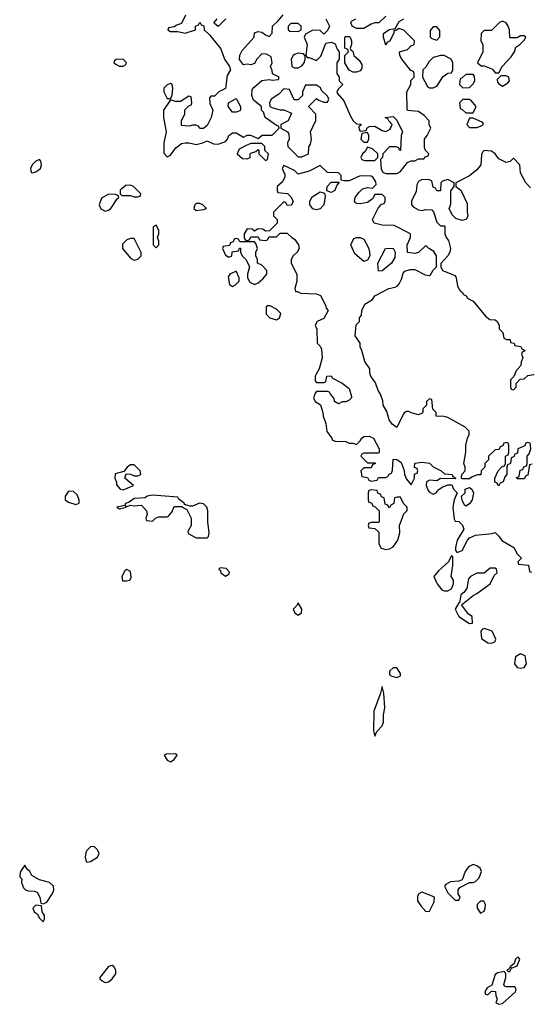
# Model space of a CAD drawing. Header units: inches. Extents: x 2601682 to 2755810, y 449311 to 584050.
# Tile 480 of 505: x 2726342 to 2729143, y 566542 to 571946. Entities that reach past the tile are written whole.
import ezdxf

# ---------------------------------------------------------------- set-up
doc = ezdxf.new("R2010")
doc.units = ezdxf.units.IN
doc.header["$MEASUREMENT"] = 0
doc.layers.add('C7526', color=7, linetype='Continuous')
doc.layers.add('C7527', color=7, linetype='Continuous')

msp = doc.modelspace()

# ---------------------------------------------------------------- linework, layer by layer
at = {"layer": 'C7526', "color": 2, "elevation": 2}
for points in [[(2727967.7, 570000), (2727962, 569990), (2727963.6, 569963.6), (2727970, 569954), (2728010, 569954), (2728022, 569958), (2728026, 569990), (2728050, 569992), (2728058, 569978), (2728110, 569952), (2728150, 569922), (2728162, 569878), (2728162, 569870), (2728150, 569858), (2728131.1, 569848.9), (2728110, 569848), (2728090, 569838), (2728068, 569850), (2728067.3, 569867.3), (2728046, 569890), (2728042, 569902), (2728030, 569906), (2727970, 569906), (2727963.6, 569896.4), (2727954, 569870), (2727962, 569850), (2727991.6, 569831.6), (2728004.7, 569790), (2728006, 569770), (2728021, 569730), (2728026, 569686), (2728054, 569650), (2728058, 569638), (2728072.7, 569632.7), (2728131.1, 569631.1), (2728150, 569622), (2728170, 569622), (2728190, 569614), (2728210, 569634), (2728218, 569650), (2728230, 569658), (2728259.8, 569659.8), (2728282, 569650), (2728314, 569590), (2728314, 569570), (2728310, 569566), (2728230, 569566), (2728218, 569562), (2728214, 569550), (2728250, 569514), (2728290, 569514), (2728294, 569510), (2728278, 569502), (2728270, 569486), (2728230, 569486), (2728214, 569470), (2728218, 569438), (2728250, 569434), (2728258, 569418), (2728270, 569414), (2728302, 569418), (2728310, 569434), (2728350, 569434), (2728362, 569438), (2728366, 569450), (2728382, 569458), (2728387.3, 569472.7), (2728390, 569534), (2728410, 569532), (2728435.3, 569515.3), (2728451.6, 569471.6), (2728452, 569450), (2728463.6, 569423.6), (2728490, 569394), (2728508, 569430), (2728508.4, 569451.6), (2728522, 569458), (2728526, 569470), (2728522, 569482), (2728508.4, 569488.4), (2728510, 569512), (2728550, 569518), (2728590, 569511.3), (2728610, 569492), (2728654, 569470), (2728672.7, 569452.7), (2728714, 569450), (2728718, 569438), (2728734, 569430), (2728730, 569426), (2728650, 569428), (2728630, 569415.3), (2728590, 569418), (2728574, 569410), (2728572, 569390), (2728582, 569362), (2728590, 569352), (2728610, 569342), (2728628.4, 569351.6), (2728636.4, 569363.6), (2728660.2, 569379.8), (2728690, 569394), (2728712.7, 569392.7), (2728722, 569370), (2728742, 569350), (2728724.7, 569310), (2728718, 569270), (2728725.4, 569205.4), (2728730, 569194), (2728751.3, 569191.3), (2728771.1, 569171.1), (2728778, 569150), (2728742, 569090), (2728732, 569050), (2728732.7, 569032.7), (2728742, 569022), (2728770, 569032), (2728798, 569090), (2728810, 569102), (2728843.1, 569116.9), (2728934, 569126), (2728950, 569131.3), (2728970, 569112), (2728986.8, 569086.8), (2729052, 569050), (2729070, 569014), (2729094, 568990), (2729074, 568970), (2729078, 568958), (2729132.7, 568952.7), (2729138, 568918), (2729150, 568914)], [(2729152.7, 569507.3), (2729138, 569502), (2729130, 569446), (2729118, 569442), (2729110, 569426), (2729070, 569426), (2729067.3, 569432.7), (2729082, 569438), (2729087.3, 569472.7), (2729102, 569478), (2729107.3, 569492.7), (2729122, 569498), (2729126, 569510), (2729126, 569550), (2729136.4, 569563.6), (2729146, 569590), (2729142, 569622), (2729130, 569626), (2729118, 569622), (2729112.7, 569607.3), (2729074, 569590), (2729072.7, 569567.3), (2729058, 569562), (2729052.7, 569547.3), (2729038, 569542), (2729034, 569510), (2729018, 569502), (2729014, 569490), (2729014, 569450), (2729003.6, 569436.4), (2728994, 569410), (2728978, 569402), (2728970, 569388), (2728962, 569402), (2728948.4, 569408.4), (2728948, 569430), (2728966, 569470), (2728987.3, 569492.7), (2729002, 569498), (2729006, 569510), (2729006, 569550), (2729022, 569558), (2729026, 569570), (2729026, 569610), (2729022, 569622), (2729010, 569626), (2728998, 569622), (2728992.7, 569607.3), (2728978, 569602), (2728972.7, 569587.3), (2728950, 569586), (2728914, 569550), (2728914, 569530), (2728894, 569510), (2728894, 569490), (2728874, 569470), (2728871.1, 569448.9), (2728852.7, 569447.3), (2728823.6, 569436.4), (2728810, 569426), (2728770, 569426), (2728766, 569430), (2728768, 569450), (2728786, 569470), (2728786, 569490), (2728778, 569510), (2728788.4, 569571.6), (2728788.7, 569610), (2728798, 569650), (2728808, 569670), (2728807.3, 569687.3), (2728786, 569710), (2728690, 569762), (2728670, 569768.7), (2728626, 569770), (2728626, 569790), (2728608, 569808), (2728602, 569862), (2728590, 569866), (2728574, 569850), (2728574, 569830), (2728554, 569810), (2728554, 569790), (2728550, 569786), (2728530, 569778), (2728488.9, 569788.9), (2728476.4, 569796.4), (2728463.6, 569796.4), (2728450, 569786), (2728410, 569708), (2728385.2, 569725.2), (2728369, 569749), (2728356.5, 569796.5), (2728335.3, 569830), (2728333.6, 569853.6), (2728322, 569890), (2728308.7, 569910), (2728293.6, 569953.6), (2728269, 569989), (2728265.3, 570000)], [(2729057.4, 570000), (2729052.7, 569987.3), (2729034, 569970), (2729034, 569930), (2729038, 569918), (2729050, 569914), (2729066, 569930), (2729066, 569950), (2729087.3, 569972.7), (2729110, 569974), (2729130, 569994), (2729162, 569998), (2729163, 570000)]]:
    msp.add_lwpolyline(points, dxfattribs=at)
for points in [[(2726970, 569502), (2726950, 569502), (2726932, 569490), (2726914, 569466), (2726866, 569454), (2726864.7, 569430), (2726872.7, 569407.3), (2726872.7, 569392.7), (2726894, 569370), (2726910, 569366), (2726966, 569390), (2726918, 569430), (2726926, 569454), (2726950, 569452), (2726970, 569442), (2726990, 569442), (2727006, 569450), (2727002, 569470)], [(2728270, 569366), (2728258, 569362), (2728254, 569350), (2728254, 569310), (2728258, 569298), (2728272.7, 569292.7), (2728278, 569278), (2728292.7, 569272.7), (2728314, 569250), (2728314, 569190), (2728310, 569186), (2728270, 569186), (2728258, 569182), (2728254, 569170), (2728258, 569158), (2728290, 569154), (2728312.7, 569132.7), (2728311.3, 569070), (2728325.4, 569045.4), (2728350, 569038), (2728370, 569041), (2728390, 569052), (2728415.3, 569090), (2728428, 569130), (2728426, 569170), (2728450, 569234), (2728467.3, 569252.7), (2728468, 569270), (2728448, 569290), (2728430, 569326), (2728410, 569326), (2728398, 569322), (2728394, 569290), (2728378, 569282), (2728370, 569266), (2728362, 569282), (2728347.3, 569287.3), (2728342, 569322), (2728327.3, 569327.3), (2728322, 569342), (2728307.3, 569347.3), (2728302, 569362)], [(2728790, 569275.3), (2728781.2, 569281.2), (2728768.4, 569308.4), (2728766, 569330), (2728786, 569350), (2728786, 569370), (2728810, 569378), (2728822, 569370), (2728832, 569350), (2728824.7, 569310), (2728810, 569288.7)], [(2726610, 569358), (2726592, 569330), (2726592, 569310), (2726610, 569298), (2726650, 569284.7), (2726667.3, 569292.7), (2726668, 569310), (2726658, 569338), (2726636.4, 569356.4)], [(2727070, 569336), (2727042, 569330), (2727030, 569322), (2726970, 569318), (2726942, 569298), (2726922, 569290), (2726919.6, 569280.4), (2726874, 569270), (2726890, 569262), (2726926, 569270), (2726922, 569278), (2726930, 569274), (2726950, 569282), (2726970, 569278), (2727010, 569282), (2727038, 569250), (2727042, 569230), (2727034, 569210), (2727038, 569198), (2727070, 569194), (2727086, 569210), (2727103.1, 569216.9), (2727150, 569218), (2727158, 569222), (2727176.4, 569243.6), (2727190, 569274), (2727234, 569274), (2727234, 569270), (2727258, 569258), (2727282, 569210), (2727282, 569170), (2727263.6, 569136.4), (2727265.4, 569125.4), (2727310, 569102), (2727370, 569102), (2727378, 569110), (2727382, 569130), (2727373.2, 569190), (2727374, 569250), (2727368.7, 569270), (2727350, 569288.7), (2727328, 569292), (2727290, 569275.3), (2727276.4, 569276.4), (2727246, 569286), (2727246, 569290), (2727215.3, 569315.3), (2727210, 569326)], [(2728710, 569006), (2728694, 568970), (2728639.6, 568920.4), (2728614, 568890), (2728631.3, 568850), (2728656.9, 568816.9), (2728670, 568811.3), (2728690, 568811), (2728710, 568822), (2728722, 568850), (2728722, 568870), (2728709, 568890), (2728718, 568950), (2728718, 568998)], [(2727442, 568938), (2727434, 568930), (2727443.6, 568923.6), (2727446, 568910), (2727470, 568891.3), (2727490, 568902), (2727493.2, 568913.2), (2727474, 568934)], [(2728923.6, 568936.4), (2728890, 568908.7), (2728850, 568908), (2728814, 568890), (2728803.6, 568876.4), (2728795.3, 568824.7), (2728778, 568802), (2728762, 568790), (2728754, 568746), (2728750, 568746), (2728731, 568710), (2728751.3, 568670), (2728810, 568632), (2728826, 568634), (2728824, 568670), (2728804.1, 568684.1), (2728766, 568734), (2728830, 568786), (2728850, 568796), (2728922, 568850), (2728944.7, 568895.3), (2728962, 568910), (2728958, 568930), (2728950, 568935.3)], [(2726930, 568928), (2726919.6, 568920.4), (2726902, 568890), (2726906.8, 568866.8), (2726930, 568866), (2726946, 568870), (2726953.2, 568886.8), (2726950, 568918)], [(2727870, 568746), (2727862, 568730), (2727842, 568710), (2727852, 568690), (2727870, 568678), (2727888, 568690), (2727888.7, 568710)], [(2728890, 568605.2), (2728879.8, 568600.2), (2728870.9, 568589.1), (2728876, 568550), (2728910, 568526), (2728930, 568524.7), (2728948.9, 568531.1), (2728953.6, 568546.4), (2728933.2, 568590)], [(2729090, 568466), (2729062, 568450), (2729056, 568410), (2729070, 568391.3), (2729090, 568386.8), (2729110, 568391), (2729122.7, 568410), (2729114.8, 568454.8)], [(2728410, 568388.7), (2728390, 568388.7), (2728371.3, 568370), (2728371.3, 568350), (2728382.5, 568342.5), (2728410, 568334.8), (2728430, 568344.7), (2728430, 568358)], [(2728330, 568286), (2728321, 568250), (2728283.8, 568150), (2728282.8, 568042.8), (2728290, 568014), (2728300.2, 568039.8), (2728330, 568071.3), (2728337, 568090), (2728337.6, 568130), (2728344.5, 568170), (2728339, 568250)], [(2727196.4, 567916.4), (2727144.7, 567915.3), (2727134, 567910), (2727150, 567882), (2727170, 567872), (2727190, 567884.7), (2727206, 567910)], [(2726750, 567408), (2726730, 567406), (2726710, 567386), (2726705.4, 567374.6), (2726701, 567350), (2726706, 567326), (2726710, 567322), (2726730, 567326), (2726768, 567350), (2726778, 567370), (2726768, 567390)], [(2726370, 567306), (2726346, 567270), (2726342, 567250), (2726342, 567242), (2726354, 567230), (2726352, 567210), (2726362, 567182), (2726374, 567170), (2726390, 567164.7), (2726423.6, 567163.6), (2726436.9, 567156.9), (2726452, 567130), (2726458, 567098), (2726470, 567094), (2726490, 567102), (2726522, 567150), (2726528.7, 567170), (2726528, 567190), (2726506, 567210), (2726450, 567226), (2726408.7, 567248.7), (2726398, 567270), (2726383.1, 567283.1)], [(2728830, 567308.7), (2728803.5, 567296.5), (2728784.7, 567270), (2728770, 567226), (2728750, 567218), (2728705.4, 567214.6), (2728679.6, 567200.4), (2728672, 567190), (2728690, 567154), (2728730, 567114), (2728750, 567114), (2728758, 567130), (2728748, 567148), (2728748, 567170), (2728756.4, 567183.6), (2728808.7, 567211.3), (2728830, 567211.3), (2728843.1, 567216.9), (2728863.1, 567236.9), (2728875.3, 567270), (2728868, 567290), (2728850, 567302)], [(2728550, 567158), (2728543.6, 567156.4), (2728531.6, 567148.4), (2728524.7, 567135.3), (2728524.7, 567110), (2728542, 567082), (2728570, 567052), (2728590, 567054), (2728616.4, 567103.6), (2728618, 567130)], [(2728870, 567108), (2728852, 567090), (2728852, 567070), (2728870, 567042), (2728890, 567054), (2728895.3, 567070), (2728898, 567090), (2728887.3, 567107.3)], [(2726430, 567086), (2726414, 567070), (2726422, 567050), (2726438, 567038), (2726450, 567014), (2726470, 566994), (2726478, 567010), (2726478, 567030), (2726466, 567050), (2726462, 567082)], [(2729078, 566798), (2729070, 566798), (2729062, 566790), (2729054, 566766), (2729034, 566750), (2729038, 566742), (2729030, 566746), (2729024.7, 566735.3), (2729014, 566730), (2729022, 566722), (2729030, 566722), (2729040.4, 566739.6), (2729070, 566754), (2729086, 566790)], [(2726850, 566755.1), (2726830, 566749), (2726782, 566690), (2726782, 566682), (2726794, 566670), (2726810, 566662), (2726830, 566664.7), (2726850, 566682), (2726869, 566710), (2726869, 566730), (2726859, 566750)], [(2729002, 566722), (2728965.4, 566714.6), (2728950, 566706), (2728932.7, 566647.3), (2728907.1, 566632.9), (2728894, 566610), (2728898, 566598), (2728910, 566594), (2728930, 566614), (2728952.7, 566612.7), (2728954, 566590), (2728962, 566570), (2728954, 566550), (2728970, 566542), (2728990, 566546), (2729062, 566610), (2729066, 566626), (2729058, 566638), (2729010, 566638), (2729002, 566642), (2728998, 566650), (2729008, 566690), (2729008, 566710)]]:
    msp.add_lwpolyline(points, close=True, dxfattribs=at)
at = {"layer": 'C7527', "color": 2, "elevation": 2}
for points in [[(2727251.6, 571971.6), (2727230, 571926), (2727203.6, 571916.4), (2727190, 571906), (2727158, 571902), (2727154, 571890), (2727170, 571882), (2727210, 571882), (2727250, 571872), (2727306, 571890), (2727306, 571910), (2727322, 571918), (2727330, 571932), (2727338, 571918), (2727351.6, 571911.6), (2727354, 571890), (2727383.6, 571863.6), (2727445.4, 571785.4), (2727464.7, 571730), (2727492, 571690), (2727498, 571670), (2727480.7, 571639.3), (2727471.1, 571568.9), (2727434, 571550), (2727410, 571526), (2727390, 571526), (2727383.6, 571516.4), (2727385.4, 571485.4), (2727402, 571450), (2727392, 571410), (2727370, 571366), (2727350, 571348), (2727330, 571348), (2727322, 571362), (2727307.3, 571367.3), (2727290, 571368), (2727270, 571362), (2727230, 571366), (2727228.7, 571390), (2727248.7, 571430), (2727248.4, 571451.6), (2727270, 571474), (2727282, 571478), (2727286, 571490), (2727282, 571522), (2727270, 571526), (2727223.6, 571496.4), (2727196.4, 571496.4), (2727170, 571506), (2727131.3, 571450), (2727131, 571410), (2727144.7, 571330), (2727132, 571270), (2727132.7, 571212.7), (2727150, 571194), (2727170, 571202), (2727198, 571242), (2727230, 571266), (2727250, 571271), (2727270.9, 571270.9), (2727310, 571261), (2727346, 571270), (2727370, 571282), (2727405.4, 571265.4), (2727430, 571262), (2727470, 571278), (2727482, 571290), (2727489.3, 571310.7), (2727510, 571324.7), (2727530, 571324.7), (2727570, 571302), (2727590, 571312), (2727608.4, 571311.6), (2727650, 571294), (2727672.7, 571312.7), (2727727.3, 571312.7), (2727766, 571350), (2727762, 571362), (2727750, 571366), (2727689, 571409), (2727679, 571439), (2727668, 571450), (2727668, 571470), (2727625.2, 571505.2), (2727615.3, 571530), (2727618, 571562), (2727626, 571574), (2727670, 571612), (2727710, 571618), (2727726, 571614), (2727762, 571618), (2727766, 571630), (2727728.4, 571648.4), (2727727.3, 571667.3), (2727718, 571690), (2727726, 571710), (2727722, 571742), (2727696.4, 571756.4), (2727670, 571758), (2727642, 571730), (2727630, 571706), (2727610, 571698), (2727590, 571702), (2727570, 571698), (2727548.4, 571728.4), (2727548.9, 571751.1), (2727563.1, 571776.9), (2727628, 571850), (2727630, 571874), (2727650, 571882), (2727670, 571878), (2727690, 571862), (2727710, 571854), (2727727.3, 571872.7), (2727728, 571910), (2727760.4, 571939.6), (2727787.3, 571972.7)], [(2728350, 571966), (2728311.3, 571928.7), (2728290, 571928.7), (2728270, 571922), (2728230, 571898), (2728190, 571898), (2728166, 571910), (2728158, 571930), (2728162, 571938), (2728186, 571950)], [(2727472, 571950), (2727430, 571908), (2727410, 571926), (2727408, 571930), (2727426, 571950)], [(2728022, 571950), (2728042, 571910), (2728030, 571886), (2728010, 571866), (2727990, 571886), (2727950, 571888), (2727910, 571866), (2727902, 571850), (2727918, 571810), (2727911.6, 571751.6), (2727918, 571738), (2727930, 571738), (2727970, 571722), (2727993.6, 571746.4), (2728022, 571818), (2728050, 571822), (2728072.7, 571812.7), (2728083.6, 571783.6), (2728094, 571770), (2728094, 571730), (2728082, 571710), (2728082, 571650), (2728094, 571630), (2728094, 571610), (2728114, 571590), (2728090, 571566), (2728082, 571550), (2728083.6, 571543.6), (2728119.8, 571499.8), (2728156, 571416), (2728171.6, 571391.6), (2728190, 571374), (2728212.7, 571372.7), (2728212.7, 571367.3), (2728202, 571358), (2728203.6, 571343.6), (2728210, 571334), (2728242, 571338), (2728247.3, 571352.7), (2728260.4, 571359.6), (2728290, 571362), (2728330, 571338), (2728350, 571332), (2728374.6, 571345.4), (2728386, 571370), (2728366, 571390), (2728362, 571402), (2728346, 571410), (2728390, 571414), (2728410, 571394), (2728442, 571330), (2728434, 571310), (2728431.6, 571228.4), (2728426, 571230), (2728422, 571242), (2728407.3, 571247.3), (2728370, 571248), (2728334, 571210), (2728332, 571190), (2728322, 571178), (2728325.4, 571125.4), (2728334, 571110), (2728350, 571102), (2728410, 571102), (2728428.4, 571111.6), (2728470, 571162), (2728490, 571172), (2728510, 571172), (2728530, 571182), (2728558, 571182), (2728567.3, 571192.7), (2728582, 571198), (2728586, 571210), (2728568, 571228), (2728563.1, 571243.1), (2728562, 571290), (2728578, 571310), (2728598, 571350), (2728588, 571370), (2728588, 571390), (2728560.4, 571420.4), (2728530, 571442), (2728470, 571448), (2728467.3, 571452.7), (2728466, 571550), (2728488, 571590), (2728488, 571612), (2728506, 571630), (2728506, 571650), (2728502, 571662), (2728487.3, 571667.3), (2728438, 571730), (2728428, 571750), (2728426, 571770), (2728470, 571782), (2728490, 571802), (2728506, 571810), (2728508, 571830), (2728450, 571888), (2728422, 571898), (2728406, 571886), (2728394, 571886), (2728394, 571874), (2728371.6, 571828.4), (2728358, 571822), (2728350, 571806), (2728338, 571850), (2728338, 571870), (2728368.4, 571891.6), (2728402, 571898), (2728423.1, 571936.9), (2728448.4, 571951.6)], [(2729143.1, 571023.1), (2729118, 571050), (2729090, 571106), (2729086, 571150), (2729050, 571186), (2729031.6, 571168.4), (2729010, 571162), (2728970, 571182), (2728949.4, 571209.4), (2728930, 571224), (2728890, 571228), (2728881, 571219), (2728876, 571204), (2728870.7, 571150), (2728850, 571122), (2728810, 571088.7), (2728734, 571050), (2728734, 571030), (2728762, 571010), (2728796.9, 570936.9), (2728796, 570890), (2728801, 570870), (2728790.9, 570849.1), (2728770, 570844), (2728734.6, 570854.6), (2728714.6, 570874.6), (2728698, 570910), (2728707.3, 570932.7), (2728707.3, 571007.3), (2728726, 571030), (2728726, 571050), (2728690, 571068), (2728661, 571059), (2728652, 571050), (2728650, 571006), (2728630, 571006), (2728622, 571022), (2728610, 571026), (2728602, 571062), (2728587.3, 571067.3), (2728550, 571068), (2728530, 571058), (2728519.6, 571040.4), (2728516.9, 571003.1), (2728491.3, 570950), (2728491.6, 570931.6), (2728499.6, 570919.6), (2728530, 570902), (2728550, 570898), (2728570, 570904.7), (2728602, 570902), (2728611.6, 570891.6), (2728630, 570834), (2728650, 570814), (2728670, 570814), (2728674, 570810), (2728674, 570770), (2728682, 570750), (2728694.8, 570734.8), (2728704.7, 570690), (2728702, 570670), (2728690.9, 570649.1), (2728652.7, 570607.3), (2728652, 570590), (2728662, 570570), (2728730, 570542), (2728736, 570530), (2728743.6, 570483.6), (2728758, 570458), (2728770, 570451.3), (2728776.9, 570436.9), (2728791.3, 570430), (2728798, 570418), (2728830, 570402), (2728898, 570318), (2728921, 570301), (2728950, 570298), (2728962, 570290), (2728971.3, 570268.7), (2728972, 570250), (2728992, 570230), (2728998, 570198), (2729011.6, 570191.6), (2729032, 570190), (2729034, 570174), (2729054, 570170), (2729058, 570158), (2729091.6, 570151.6), (2729098, 570138), (2729112.7, 570132.7), (2729110, 570126), (2729098, 570122), (2729094, 570110), (2729102, 570090), (2729092.7, 570067.3), (2729091.6, 570048.4), (2729063.6, 570016.4), (2729057.4, 570000)], [(2728265.3, 570000), (2728262, 570010), (2728262, 570030), (2728235.3, 570070), (2728219, 570130), (2728209, 570150), (2728208.7, 570170), (2728182, 570210), (2728188.4, 570271.6), (2728206, 570290), (2728206, 570310), (2728216.4, 570323.6), (2728218, 570350), (2728235.3, 570384.7), (2728278, 570410), (2728290, 570431.3), (2728366, 570470), (2728402, 570478), (2728414.6, 570485.4), (2728424, 570496), (2728437.2, 570522.8), (2728445.6, 570554.4), (2728454.6, 570565.4), (2728484.7, 570575.3), (2728510, 570574.8), (2728566, 570546), (2728590, 570542), (2728594.6, 570545.4), (2728610, 570572), (2728628, 570590), (2728628, 570650), (2728614.6, 570674.6), (2728586, 570690), (2728570, 570706), (2728530, 570668.7), (2728510, 570662), (2728470, 570668), (2728468, 570710), (2728486, 570750), (2728486, 570770), (2728396.4, 570816.4), (2728330, 570818), (2728286, 570830), (2728278, 570850), (2728308.4, 570911.6), (2728327.3, 570932.7), (2728342, 570938), (2728346, 570950), (2728346, 570970), (2728330, 570986), (2728290, 570986), (2728276.9, 570963.1), (2728250, 570942), (2728210, 570935.3), (2728190, 570938), (2728183.1, 570943.1), (2728178, 570950), (2728182, 570970), (2728202, 570998), (2728222.7, 571017.3), (2728250, 571024.7), (2728278, 571022), (2728298, 571042), (2728296.4, 571056.4), (2728280.4, 571080.4), (2728270, 571088), (2728210, 571088.7), (2728150, 571062), (2728122, 571062), (2728106, 571066), (2728106, 571090), (2728090, 571106), (2728030, 571108), (2727990, 571146), (2727930, 571115.3), (2727870, 571098), (2727850, 571118), (2727790, 571146), (2727782, 571130), (2727796.9, 571096.9), (2727796.9, 571083.1), (2727783.6, 571056.4), (2727754, 571030), (2727754, 571010), (2727758, 570998), (2727811.6, 570991.6), (2727830, 570974), (2727842, 570950), (2727832.7, 570927.3), (2727810, 570926), (2727802, 570942), (2727790, 570946), (2727734, 570890), (2727734, 570870), (2727754, 570850), (2727754, 570830), (2727712.7, 570787.3), (2727690, 570786), (2727676.4, 570796.4), (2727650, 570798), (2727630, 570786), (2727616.4, 570796.4), (2727590, 570798), (2727574, 570770), (2727574, 570750), (2727578, 570738), (2727590, 570734), (2727602, 570738), (2727610, 570754), (2727650, 570754), (2727658, 570738), (2727690, 570734), (2727702, 570738), (2727710, 570754), (2727750, 570754), (2727770, 570774), (2727810, 570774), (2727834, 570750), (2727850, 570742), (2727870.7, 570710.7), (2727874.8, 570690), (2727864.7, 570670), (2727842, 570650), (2727831.3, 570630), (2727831.3, 570610), (2727862, 570550), (2727862, 570510), (2727852, 570470), (2727854, 570454), (2727866, 570454), (2727884.7, 570444.7), (2727970, 570442), (2727992, 570432), (2728019.6, 570379.6), (2728023.6, 570363.6), (2728034, 570350), (2728010, 570306), (2727974, 570290), (2727962, 570270), (2727972.7, 570247.3), (2727974, 570170), (2727990, 570154), (2727996.9, 570136.9), (2728002, 570090), (2727984.7, 570030), (2727967.7, 570000)]]:
    msp.add_lwpolyline(points, dxfattribs=at)
for points in [[(2727870, 571926), (2727830, 571926), (2727814, 571910), (2727814, 571890), (2727823.6, 571883.6), (2727870, 571882), (2727886, 571890), (2727886, 571910)], [(2728630, 571906), (2728610, 571906), (2728592.7, 571887.3), (2728592.7, 571852.7), (2728603.6, 571843.6), (2728630, 571834), (2728647.3, 571852.7), (2728647.3, 571887.3)], [(2728990, 571938), (2728974, 571930), (2728930, 571886), (2728890, 571886), (2728874, 571870), (2728872, 571830), (2728882, 571810), (2728882, 571770), (2728854, 571710), (2728872.7, 571692.7), (2728890, 571692), (2728935.3, 571675.3), (2728950, 571654), (2728970, 571654), (2728988, 571690), (2729038, 571742), (2729055.3, 571770), (2729064, 571796), (2729086, 571810), (2729110, 571834), (2729118, 571850), (2729110, 571858), (2729090, 571858), (2729070, 571846), (2729030, 571846), (2729028, 571890), (2729022, 571910), (2729010, 571928)], [(2728170, 571658), (2728148.7, 571668.7), (2728126, 571710), (2728126, 571750), (2728146, 571770), (2728142, 571782), (2728126, 571790), (2728126, 571850), (2728130, 571854), (2728150, 571854), (2728154, 571850), (2728162, 571830), (2728162, 571810), (2728154, 571790), (2728158, 571778), (2728170, 571774), (2728174, 571750), (2728203.6, 571723.6), (2728219.6, 571699.6), (2728219.6, 571680.4), (2728210, 571666), (2728190, 571658)], [(2727870, 571762), (2727850, 571755.3), (2727842, 571750), (2727832, 571730), (2727834, 571690), (2727850, 571682), (2727870, 571682), (2727890, 571692), (2727902, 571710), (2727908, 571730), (2727907.3, 571747.3), (2727898, 571758)], [(2728670, 571748.7), (2728650, 571748.7), (2728610, 571738), (2728585.4, 571714.6), (2728570, 571686), (2728554, 571670), (2728552, 571630), (2728579.6, 571579.6), (2728590, 571572), (2728610, 571571.3), (2728630, 571582), (2728665.6, 571634.4), (2728690, 571652), (2728710, 571654), (2728718, 571670), (2728718, 571710), (2728708, 571730)], [(2726910, 571728.7), (2726871.6, 571728.4), (2726861, 571719), (2726858, 571710), (2726870, 571701), (2726890, 571691.3), (2726910, 571691.3), (2726922, 571698), (2726928.7, 571710)], [(2728830, 571646), (2728790, 571646), (2728770, 571626), (2728758, 571622), (2728754, 571590), (2728772.7, 571572.7), (2728810, 571574), (2728830, 571594), (2728838, 571610), (2728836.4, 571636.4)], [(2729010, 571638), (2728982, 571638), (2728962, 571618), (2728963.6, 571603.6), (2728970, 571594), (2728990, 571582), (2729020.4, 571599.6), (2729028, 571610), (2729026, 571630)], [(2727170, 571595.3), (2727150, 571588), (2727132, 571570), (2727132, 571550), (2727150, 571514), (2727170, 571514), (2727178, 571530), (2727182, 571570), (2727178, 571590)], [(2727970, 571586), (2727910, 571586), (2727894, 571550), (2727894, 571530), (2727870, 571506), (2727850, 571506), (2727846, 571510), (2727822, 571562), (2727790, 571566), (2727763.6, 571536.4), (2727722, 571510), (2727712, 571490), (2727714, 571470), (2727730, 571462), (2727770, 571452), (2727791.6, 571451.6), (2727832.7, 571432.7), (2727814, 571390), (2727774, 571370), (2727774, 571350), (2727811.3, 571331.3), (2727818.8, 571318.8), (2727821, 571290), (2727811.3, 571270), (2727812, 571250), (2727870, 571194), (2727890, 571194), (2727910, 571202), (2727926, 571210), (2727927.3, 571247.3), (2727936.4, 571263.6), (2727942, 571290), (2727938, 571330), (2727967.3, 571392.7), (2727967.3, 571427.3), (2727928.4, 571468.4), (2727928.4, 571471.6), (2727970, 571514), (2727983.6, 571503.6), (2728010, 571494), (2728030, 571494), (2728038, 571510), (2728030, 571526), (2727998, 571558), (2727992.9, 571572.9)], [(2727510, 571438), (2727486, 571470), (2727488, 571490), (2727530, 571514), (2727554, 571470), (2727554, 571450), (2727550, 571446), (2727530, 571438)], [(2728810, 571508), (2728772.7, 571507.3), (2728754, 571490), (2728758, 571458), (2728770, 571454), (2728790, 571434), (2728830, 571434), (2728846, 571470), (2728820.4, 571500.4)], [(2728830, 571406), (2728810, 571406), (2728794, 571370), (2728810, 571354), (2728850, 571354), (2728870, 571362), (2728886, 571370), (2728882, 571382)], [(2728250, 571326), (2728218, 571322), (2728214, 571290), (2728230, 571274), (2728250, 571274), (2728258, 571290), (2728258, 571310)], [(2727670, 571266), (2727610, 571266), (2727583.6, 571256.4), (2727545.4, 571234.6), (2727534, 571210), (2727563.6, 571183.6), (2727590, 571182), (2727606, 571190), (2727606, 571210), (2727610, 571214), (2727638, 571222), (2727650, 571234), (2727654, 571230), (2727654, 571210), (2727690, 571174), (2727702, 571178), (2727706, 571210), (2727687.3, 571227.3), (2727686, 571250)], [(2728250, 571246), (2728236.9, 571223.1), (2728222, 571210), (2728214, 571190), (2728218, 571178), (2728232.7, 571172.7), (2728290, 571174), (2728306, 571190), (2728306, 571210), (2728276.4, 571236.4)], [(2726450, 571178), (2726430, 571168.7), (2726410, 571148.7), (2726402, 571130), (2726404.7, 571110), (2726410, 571106), (2726430, 571111.3), (2726455.3, 571130), (2726462, 571150), (2726458, 571170)], [(2728050, 570998), (2728026, 571006), (2728028, 571030), (2728050, 571054), (2728094, 571054), (2728082, 571038), (2728070, 571008)], [(2726830, 570988), (2726790, 570966), (2726778, 570930), (2726787.9, 570907.9), (2726810, 570896), (2726830, 570901), (2726842, 570910), (2726876.4, 570963.6), (2726886, 570970), (2726882, 570982), (2726867.3, 570987.3)], [(2726950, 571038), (2726924.7, 571035.3), (2726894, 571010), (2726894, 570990), (2726902, 570982), (2726950, 570982), (2726970, 570974), (2726990, 570974), (2727002, 570978), (2727006, 570990), (2726966, 571030)], [(2727970, 570902), (2727950, 570908), (2727934, 570930), (2727934, 570950), (2727946, 570974), (2727990, 571002), (2728014, 570994), (2728016.9, 570976.9), (2728010.9, 570929.1), (2727990, 570908)], [(2727330, 570938), (2727310, 570938), (2727302, 570930), (2727298, 570910), (2727310, 570898), (2727350, 570904.7), (2727366, 570910), (2727346, 570930)], [(2727090, 570818), (2727074, 570810), (2727074, 570710), (2727090, 570694), (2727106, 570710), (2727106, 570730), (2727098, 570750), (2727106, 570770), (2727106, 570790)], [(2726970, 570746), (2726950, 570746), (2726930, 570738), (2726906.4, 570713.6), (2726906, 570690), (2726950, 570638), (2726970, 570626), (2726990, 570631.3), (2727008.7, 570650), (2727008.4, 570668.4)], [(2727530, 570746), (2727518, 570742), (2727512.7, 570727.3), (2727498, 570722), (2727492.7, 570707.3), (2727458, 570702), (2727454, 570690), (2727470, 570654), (2727490, 570642), (2727506, 570650), (2727507.3, 570672.7), (2727542, 570678), (2727547.3, 570692.7), (2727552.7, 570692.7), (2727554, 570670), (2727562, 570650), (2727582, 570630), (2727599.6, 570599.6), (2727602, 570590), (2727592, 570550), (2727592, 570530), (2727604.7, 570504.7), (2727630, 570492), (2727650, 570501), (2727676.5, 570523.5), (2727698, 570550), (2727698, 570570), (2727670, 570598), (2727646, 570610), (2727646, 570630), (2727638, 570650), (2727638, 570670), (2727646, 570690), (2727638, 570718), (2727630, 570726), (2727550, 570726), (2727542, 570742)], [(2728230, 570618), (2728180.2, 570660.2), (2728158, 570710), (2728175.3, 570744.7), (2728190, 570751.3), (2728210, 570751.3), (2728230, 570742), (2728254.4, 570694.4), (2728261, 570670), (2728262, 570650), (2728250, 570626)], [(2728310, 570566), (2728306, 570610), (2728348.9, 570691.1), (2728390, 570692), (2728402, 570670), (2728399.6, 570640.4), (2728382, 570610), (2728330, 570568)], [(2727530, 570566), (2727494, 570550), (2727485.4, 570534.6), (2727492.7, 570492.7), (2727510, 570482), (2727526, 570490), (2727546, 570510), (2727546, 570530)], [(2727716.4, 570376.4), (2727703.6, 570376.4), (2727694, 570370), (2727694, 570330), (2727714, 570310), (2727750, 570298), (2727768, 570310), (2727773.6, 570333.6), (2727750, 570358)]]:
    msp.add_lwpolyline(points, close=True, dxfattribs=at)

doc.saveas('drawing.dxf')
